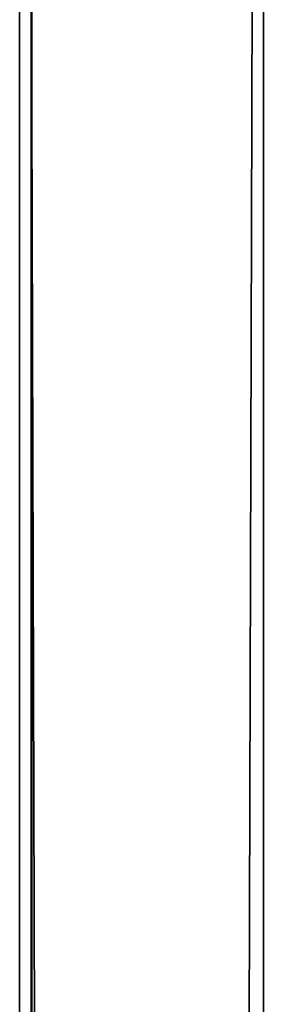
# Model space of a CAD drawing. Header units: millimetres. Extents: x -333 to 67333, y -930 to 39730.
# Tile 557 of 656: x -333 to -273, y 18183 to 18425. Entities that reach past the tile are written whole.
import ezdxf

# ---------------------------------------------------------------- set-up
doc = ezdxf.new("R2010")
doc.units = ezdxf.units.MM
doc.layers.add('13', color=7, linetype='Continuous')

msp = doc.modelspace()

# ---------------------------------------------------------------- meshes
at = {"layer": '13', "color": 30}
mesh = msp.add_polyface(dxfattribs=at)
corners = [(-332.99, -923.3, 3244.25), (-332.99, -910.84, 3185.56), (-332.99, 19421.48, 7502.06), (-332.99, 19409.02, 7560.75), (-329.99, -910.84, 3185.56), (-329.99, 19421.48, 7502.06), (-329.99, -922.68, 3241.32), (-329.99, 19409.65, 7557.82), (-272.99, -922.68, 3241.32), (-272.99, 19409.65, 7557.82), (-272.99, -923.3, 3244.25), (-272.99, 19409.02, 7560.75)]
mesh.append_faces([[corners[k] for k in face] for face in [(0, 2, 3, 3), (1, 5, 2, 2), (4, 7, 5, 5), (6, 9, 7, 7), (8, 11, 9, 9), (10, 3, 11, 11), (0, 4, 1, 1), (8, 0, 10, 10), (7, 2, 5, 5)]], dxfattribs={"vtx0": -1, "color": 30})
mesh.append_faces([[corners[k] for k in face] for face in [(4, 0, 6, 6), (6, 0, 8, 8), (3, 7, 11, 11)]], dxfattribs={"vtx0": -1, "vtx1": -1, "color": 30})
mesh.append_faces([[corners[k] for k in face] for face in [(7, 3, 2, 2)]], dxfattribs={"vtx0": -1, "vtx2": -1, "vtx3": -1, "color": 30})
mesh.append_faces([[corners[k] for k in face] for face in [(9, 11, 7, 7)]], dxfattribs={"vtx1": -1, "color": 30})
mesh.append_faces([[corners[k] for k in face] for face in [(0, 1, 2, 2), (1, 4, 5, 5), (4, 6, 7, 7), (6, 8, 9, 9), (8, 10, 11, 11), (10, 0, 3, 3)]], dxfattribs={"vtx2": -1, "vtx3": -1, "color": 30})

doc.saveas('drawing.dxf')
